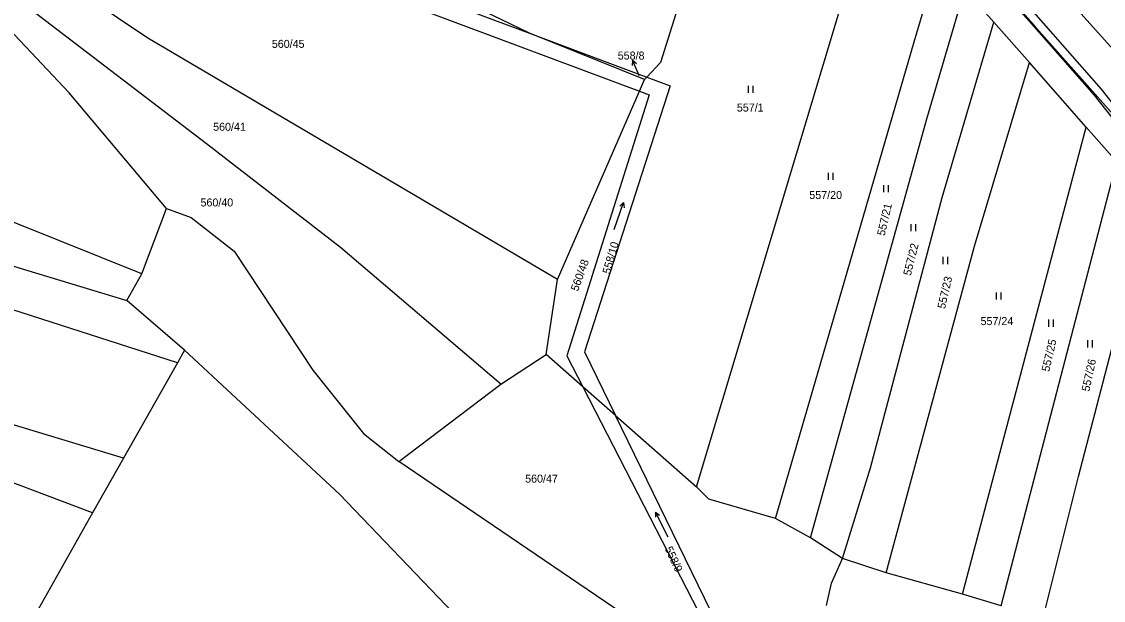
# Model space of a CAD drawing. Extents: x -757266 to -753360, y -1162585 to -1157740.
# Drawn here: x -756391.6 to -756161.8, y -1161293.7 to -1161170.8 of the extents above; entities that cross this region are included whole.
import ezdxf

# ---------------------------------------------------------------- set-up
doc = ezdxf.new("R2010")
doc.units = 0
for name, color, linetype in [('Hranice parcel', 7, 'Continuous'), ('Parcelní čísla', 7, 'Continuous'), ('Pop  PČ popisy', 7, 'Continuous'), ('Poz předměty', 7, 'Continuous'), ('Věcná břemena k části', 7, 'Continuous'), ('Značky kultur', 7, 'Continuous')]:
    doc.layers.add(name, color=color, linetype=linetype)

msp = doc.modelspace()

# ---------------------------------------------------------------- linework, layer by layer
at = {"layer": 'Hranice parcel'}
for p, q in [((-756323.3, -1161158.51), (-756283.74, -1161173.27)), ((-756185.1, -1161170.94), (-756191.26, -1161163.95)), ((-756283.74, -1161173.27), (-756295.45, -1161167.59)), ((-756177.54, -1161179.52), (-756185.1, -1161170.94)), ((-756283.74, -1161173.27), (-756258.81, -1161182.58)), ((-756259.32, -1161183.12), (-756283.74, -1161173.27)), ((-756165.46, -1161193.24), (-756177.54, -1161179.52)), ((-756260.39, -1161185.58), (-756259.32, -1161183.12)), ((-756259.32, -1161183.12), (-756258.81, -1161182.58)), ((-756277.8, -1161225.59), (-756260.39, -1161185.58)), ((-756191.74, -1161292.41), (-756165.46, -1161193.24)), ((-756158.99, -1161200.59), (-756165.46, -1161193.24)), ((-756183.54, -1161294.9), (-756158.99, -1161200.59)), ((-756366.06, -1161224.38), (-756360.81, -1161210.51)), ((-756369.28, -1161230.06), (-756366.06, -1161224.38)), ((-756280.17, -1161241.54), (-756277.8, -1161225.59)), ((-756357.02, -1161240.62), (-756369.28, -1161230.06)), ((-756357.02, -1161240.62), (-756358.53, -1161243.3)), ((-756289.81, -1161247.85), (-756280.17, -1161241.54)), ((-756272.42, -1161248.36), (-756280.17, -1161241.54)), ((-756358.53, -1161243.3), (-756369.99, -1161263.57)), ((-756311.49, -1161264.23), (-756289.81, -1161247.85)), ((-756265.47, -1161254.47), (-756272.42, -1161248.36)), ((-756265.47, -1161254.47), (-756248.25, -1161269.62)), ((-756369.99, -1161263.57), (-756376.54, -1161275.16)), ((-756232.35, -1161317.96), (-756311.49, -1161264.23)), ((-756376.54, -1161275.16), (-756390.46, -1161299.8)), ((-756224.06, -1161280.46), (-756231.49, -1161276.35)), ((-756217.24, -1161284.88), (-756224.06, -1161280.46)), ((-756207.97, -1161287.89), (-756217.24, -1161284.88)), ((-756191.74, -1161292.41), (-756207.97, -1161287.89)), ((-756183.54, -1161294.9), (-756191.74, -1161292.41))]:
    msp.add_line(p, q, dxfattribs=at)
for points in [[(-756235.67, -1161117.05), (-756242.91, -1161138.3), (-756255.92, -1161179.51), (-756258.81, -1161182.58)], [(-756360.81, -1161210.51), (-756381.53, -1161185.95), (-756400.16, -1161166.26), (-756423.67, -1161143.27), (-756440.52, -1161121.78), (-756440.09, -1161120.71)], [(-756289.81, -1161247.85), (-756323.85, -1161218.81), (-756352.34, -1161196.76), (-756389.25, -1161168.62), (-756413.98, -1161144.42), (-756440.09, -1161120.71)], [(-756437.21, -1161121.24), (-756348.29, -1161152.64), (-756260.39, -1161185.58)], [(-756277.8, -1161225.59), (-756364.81, -1161174.31), (-756397.31, -1161152.49), (-756437.21, -1161121.24)], [(-756157.07, -1161193.58), (-756163.59, -1161186.21), (-756175.51, -1161172.74), (-756177.18, -1161170.86), (-756183.13, -1161164.23), (-756189.32, -1161157.34), (-756194.93, -1161151.09), (-756195.96, -1161149.95), (-756208.01, -1161137.65)], [(-756248.25, -1161269.62), (-756215.93, -1161162.08), (-756209.87, -1161143.4)], [(-756366.06, -1161224.38), (-756462.95, -1161185.5), (-756460.51, -1161146.45)], [(-756358.53, -1161243.3), (-756432.9, -1161219.36), (-756494.94, -1161202.99), (-756580, -1161178.33), (-756682.24, -1161149.56)], [(-756231.49, -1161276.35), (-756202.05, -1161175.12), (-756196.87, -1161157.63)], [(-756224.06, -1161280.46), (-756199.31, -1161191.43), (-756191.26, -1161163.95)], [(-756217.24, -1161284.88), (-756211.31, -1161265.57), (-756196.04, -1161208.19), (-756185.1, -1161170.94)], [(-756369.99, -1161263.57), (-756414.71, -1161249.99), (-756505.62, -1161225), (-756609.97, -1161192.74), (-756683.45, -1161172.6)], [(-756376.54, -1161275.16), (-756404.75, -1161264.5), (-756521.45, -1161229.22), (-756646.04, -1161189.12), (-756683.8, -1161179.21)], [(-756207.97, -1161287.89), (-756189.21, -1161218.54), (-756177.54, -1161179.52)], [(-756535.18, -1161181.66), (-756445.54, -1161207), (-756369.28, -1161230.06)], [(-756258.81, -1161182.58), (-756253.81, -1161184.44), (-756272.06, -1161240.95), (-756265.47, -1161254.47)], [(-756260.39, -1161185.58), (-756258.32, -1161186.36), (-756275.79, -1161241.81), (-756272.42, -1161248.36)], [(-756174.59, -1161297.48), (-756167.09, -1161267.4), (-756151.83, -1161208.72)], [(-756360.81, -1161210.51), (-756355.57, -1161212.43), (-756346.43, -1161219.6), (-756329.77, -1161244.87), (-756319.02, -1161258.32), (-756311.49, -1161264.23)], [(-756196.92, -1161374.48), (-756283.73, -1161313.29), (-756324.07, -1161271.22), (-756357.02, -1161240.62)], [(-756272.42, -1161248.36), (-756241.28, -1161308.82), (-756232.35, -1161317.96)], [(-756168.18, -1161349.01), (-756231.02, -1161316.75), (-756239.84, -1161307.07), (-756265.47, -1161254.47)], [(-756231.49, -1161276.35), (-756245.64, -1161272.23), (-756248.25, -1161269.62)], [(-756220.64, -1161294.84), (-756219.55, -1161290.1), (-756217.24, -1161284.88)]]:
    msp.add_lwpolyline(points, dxfattribs=at)
at = {"layer": 'Pop  PČ popisy'}
for p, q in [((-756261.843, -1161179.018), (-756261.912, -1161180.135)), ((-756260.67, -1161181.78), (-756261.843, -1161179.018)), ((-756261.843, -1161179.018), (-756260.99, -1161179.744)), ((-756260.42, -1161182.36), (-756260.67, -1161181.78))]:
    msp.add_line(p, q, dxfattribs=at)
at = {"layer": 'Poz předměty'}
msp.add_line((-756173.56, -1161161.31), (-756155.48, -1161181.52), dxfattribs=at)
at = {"layer": 'Věcná břemena k části'}
msp.add_lwpolyline([(-756149.8, -1161200.9), (-756162.23, -1161185.13), (-756176.59, -1161168.81), (-756194.29, -1161149.48), (-756207.51, -1161136.1), (-756208.28, -1161135.32), (-756233, -1161110.9), (-756233.45, -1161110.53), (-756233.87, -1161111.77), (-756234.15, -1161112.58), (-756209.69, -1161136.73), (-756208.2, -1161138.24), (-756195.75, -1161150.85), (-756178.05, -1161170.17), (-756163.77, -1161186.41), (-756157.34, -1161194.55)], dxfattribs=at)
at = {"layer": 'Značky kultur'}
for p, q in [((-756237.231, -1161185.95), (-756237.231, -1161184.45)), ((-756236.23, -1161185.95), (-756236.23, -1161184.45)), ((-756220.231, -1161204.44), (-756220.231, -1161202.94)), ((-756219.23, -1161204.44), (-756219.23, -1161202.94)), ((-756208.471, -1161207.03), (-756208.471, -1161205.53)), ((-756207.47, -1161207.03), (-756207.47, -1161205.53)), ((-756265.713, -1161214.943), (-756263.76, -1161209.27)), ((-756263.76, -1161209.27), (-756264.552, -1161210.031)), ((-756263.76, -1161209.27), (-756263.604, -1161210.357)), ((-756202.661, -1161215.32), (-756202.661, -1161213.82)), ((-756201.66, -1161215.32), (-756201.66, -1161213.82)), ((-756195.851, -1161222.31), (-756195.851, -1161220.81)), ((-756194.85, -1161222.31), (-756194.85, -1161220.81)), ((-756184.541, -1161229.83), (-756184.541, -1161228.33)), ((-756183.54, -1161229.83), (-756183.54, -1161228.33)), ((-756173.391, -1161235.61), (-756173.391, -1161234.11)), ((-756172.39, -1161235.61), (-756172.39, -1161234.11)), ((-756165.151, -1161240), (-756165.151, -1161238.5)), ((-756164.15, -1161240), (-756164.15, -1161238.5)), ((-756256.982, -1161275.008), (-756256.985, -1161276.106)), ((-756254.258, -1161280.354), (-756256.982, -1161275.008)), ((-756256.982, -1161275.008), (-756256.092, -1161275.651))]:
    msp.add_line(p, q, dxfattribs=at)

# ---------------------------------------------------------------- texts
at = {"layer": 'Parcelní čísla'}
for s, p in [('560/45', (-756338.46, -1161176.39)), ('558/8', (-756264.98, -1161178.87)), ('557/1', (-756239.68, -1161189.92)), ('560/41', (-756350.93, -1161194)), ('557/20', (-756224.29, -1161208.49)), ('560/40', (-756353.61, -1161210.07)), ('557/24', (-756187.92, -1161235.28)), ('560/47', (-756284.65, -1161268.74))]:
    msp.add_text(s, height=1.7, dxfattribs=at).set_placement(p)
for s, rotation, p in [('557/21', 77, (-756208.281, -1161216.411)), ('558/10', 74, (-756266.642, -1161224.554)), ('557/22', 76, (-756202.725, -1161224.885)), ('560/48', 70, (-756273.431, -1161228.22)), ('557/23', 77, (-756195.471, -1161231.931)), ('557/25', 77, (-756173.321, -1161245.271)), ('557/26', 78, (-756164.808, -1161249.486)), ('558/9', 295, (-756255.04, -1161282.779))]:
    msp.add_text(s, height=1.7, rotation=rotation, dxfattribs=at).set_placement(p)

doc.saveas('drawing.dxf')
